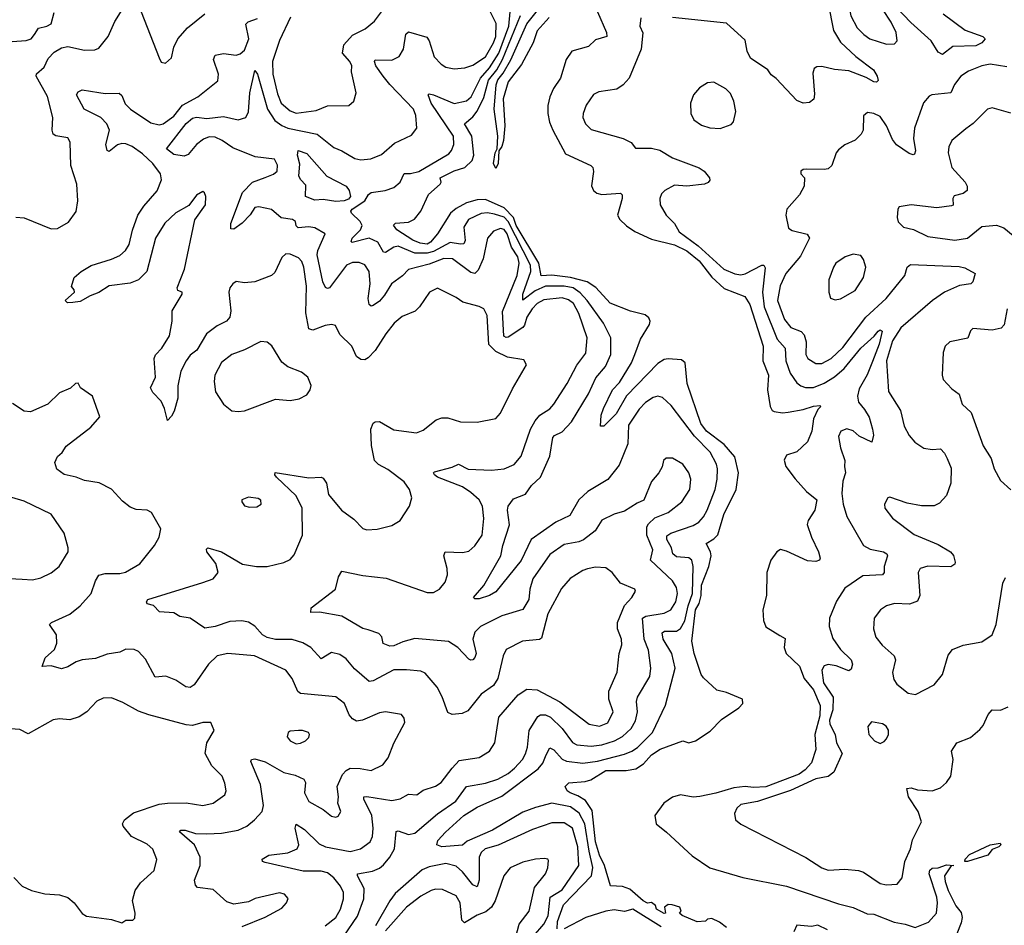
# Model space of a CAD drawing. Extents: x 1771496 to 1971148, y 471553 to 643630.
# Tile 495 of 656: x 1835574 to 1840313, y 620707 to 625066. Entities that reach past the tile are written whole.
import ezdxf

# ---------------------------------------------------------------- set-up
doc = ezdxf.new("R2010")
doc.units = 0

msp = doc.modelspace()

# ---------------------------------------------------------------- linework, layer by layer
at = {"layer": '0CON10XD'}
for points in [[(1840018.5, 625095), (1840125, 625015.9), (1840209.2, 624985), (1840220, 624975), (1840204.3, 624955), (1840175, 624941.2), (1840065, 624937.6), (1840015, 624898.5), (1839995, 624910.6), (1839960.5, 624965), (1839863, 625053), (1839645, 625283)], [(1839745, 624948.9), (1839785, 624950), (1839797.5, 624965), (1839792.9, 625005), (1839768.6, 625055), (1839728.1, 625115), (1839693.5, 625155), (1839645, 625193.4), (1839615, 625207.6), (1839591.9, 625205), (1839566.8, 625165), (1839565.3, 625125), (1839574.4, 625084.4), (1839605, 625027.5), (1839636.4, 624995), (1839665.8, 624975), (1839745, 624948.9)], [(1838122.5, 625077.5), (1838065, 625013.3), (1838044.4, 624955), (1837989.6, 624850.4), (1837925, 624766.7), (1837900.6, 624685), (1837908.5, 624555), (1837901.9, 624485), (1837895, 624456.7), (1837880, 624435), (1837877.1, 624375), (1837865, 624350), (1837854.5, 624375), (1837861.9, 624425), (1837872.5, 624445), (1837874.6, 624505), (1837857.1, 624635), (1837867, 624753), (1837875, 624776.7), (1837901, 624809), (1837937.3, 624872.7), (1838015, 625046), (1838084.8, 625135.2)], [(1839465.8, 625145), (1839490, 625015), (1839525, 624958.8), (1839598.7, 624888.7), (1839683.3, 624825), (1839701.1, 624795), (1839705.6, 624774.4), (1839697.5, 624765), (1839685, 624767.1), (1839648, 624788), (1839565, 624820.4), (1839495, 624826.8), (1839435, 624841.9), (1839410, 624840), (1839397.7, 624832.3), (1839391.2, 624808.8), (1839398.5, 624708.5), (1839395.4, 624684.6), (1839375, 624668.6), (1839345, 624664.4), (1839315, 624677.1), (1839215, 624783.3), (1839191.3, 624801.3), (1839174.4, 624825), (1839091.5, 624881.5), (1839075, 624914.2), (1839065, 624968.6), (1838975, 625050), (1838715, 625076.9)], [(1835515, 624960), (1835605, 624965.6), (1835628.8, 624975), (1835645.2, 624994.8), (1835664.2, 625025), (1835705, 625034.6), (1835725, 625046.7), (1835739.5, 625100.5)], [(1835555, 624116), (1835595, 624112), (1835725, 624060), (1835755, 624062), (1835808.7, 624091.3), (1835845, 624142.5), (1835852.9, 624195), (1835849.1, 624275), (1835820, 624365), (1835817.1, 624477.1), (1835805, 624497.1), (1835747.8, 624507.8), (1835735.6, 624515.6), (1835730.5, 624535), (1835733.3, 624595), (1835707.2, 624697.2), (1835652.5, 624795), (1835654.6, 624805.4), (1835692.3, 624837.7), (1835710.5, 624879.5), (1835739.8, 624910.3), (1835775, 624930.8), (1835805, 624937.9), (1835885, 624919.5), (1835935, 624922.1), (1835955, 624929.1), (1835999.4, 624985), (1836032.3, 625057.7), (1836075, 625126.7)], [(1836158.9, 625105), (1836245, 624882.5), (1836255, 624862.5), (1836275, 624857.5), (1836305, 624882.5), (1836316, 624935), (1836334.2, 624975), (1836382, 625028), (1836464.6, 625095.4)], [(1838435.7, 622685.7), (1838375, 622657.1), (1838343.3, 622606.7), (1838287.7, 622562.3), (1838265, 622552.5), (1838195, 622539.5), (1838125, 622491.8), (1838043.3, 622375), (1838028.7, 622325), (1838023.6, 622275), (1837995, 622227.3), (1837895, 622196.5), (1837791.1, 622145), (1837765, 622118.6), (1837754.6, 622085), (1837770.3, 622015), (1837765, 621995.7), (1837755, 621985.6), (1837745, 621983.1), (1837735, 621988.9), (1837683.3, 622045), (1837637.2, 622072.8), (1837475, 622087.6), (1837417.8, 622072.2), (1837375, 622052.7), (1837355, 622051.1), (1837323.8, 622063.8), (1837316.5, 622096.5), (1837301.7, 622111.7), (1837251.3, 622128.7), (1837225, 622136.7), (1837124.5, 622194.5), (1837016.1, 622213.9), (1836975, 622212.5), (1836976.7, 622235), (1837094.3, 622325), (1837108.9, 622385), (1837125, 622411.2), (1837225, 622390.4), (1837337.9, 622377.9), (1837535, 622309.6), (1837565, 622309.5), (1837594, 622325), (1837621.4, 622358.6), (1837633.3, 622395), (1837631.5, 622425), (1837614.4, 622485), (1837621.2, 622505), (1837705, 622501.5), (1837735, 622508.1), (1837765, 622534.3), (1837800, 622585), (1837807.3, 622665), (1837800.9, 622725), (1837785, 622755.5), (1837745, 622790.3), (1837705, 622818.2), (1837585, 622863.8), (1837570, 622875), (1837565.7, 622885), (1837569.7, 622890.3), (1837655, 622912.1), (1837685, 622926.4), (1837732.3, 622902.3), (1837845, 622897.3), (1837905.3, 622904.7), (1837953.1, 622925), (1837986.9, 622965), (1838032.8, 623095), (1838054, 623136), (1838077.1, 623162.9), (1838125, 623193.5), (1838145, 623215.7), (1838208.9, 623315), (1838255, 623403.3), (1838299.3, 623460.7), (1838304.7, 623535), (1838265, 623651.9), (1838239.9, 623699.9), (1838215, 623718.1), (1838185, 623727), (1838097.2, 623717.2), (1838065, 623700), (1838040, 623675), (1838015.2, 623635), (1838004.1, 623595.9), (1837995.3, 623585), (1837925, 623538.9), (1837915, 623536.8), (1837903.5, 623543.5), (1837898.2, 623661.8), (1837968.7, 623835), (1837978.4, 623895), (1837971, 623925), (1837941.4, 623971.4), (1837920.6, 624035), (1837905, 624056.7), (1837888.1, 624061.9), (1837855, 624048.2), (1837824.6, 624015), (1837805.2, 623914.8), (1837779.7, 623860.3), (1837765, 623845.4), (1837745, 623849.6), (1837656.9, 623915), (1837615, 623916.4), (1837545, 623890), (1837445.9, 623864.1), (1837416.9, 623833.1), (1837363.6, 623795), (1837329.3, 623740.7), (1837305, 623711.8), (1837275, 623690), (1837265, 623687.5), (1837256.2, 623696.2), (1837250.6, 623725), (1837260.2, 623795), (1837255.9, 623855), (1837235, 623886.7), (1837207.6, 623897.6), (1837175, 623897.5), (1837146.7, 623885), (1837065, 623775.5), (1837055, 623772.2), (1837045, 623777.1), (1837032.4, 623805), (1837005.5, 623934.5), (1837008.9, 623955), (1837043.8, 624035), (1836993.9, 624063.9), (1836965, 624068.9), (1836913.3, 624065), (1836904.3, 624074.3), (1836901.2, 624095), (1836886.2, 624105), (1836832.3, 624112.3), (1836785, 624153.3), (1836725, 624166.2), (1836705, 624161.9), (1836682.6, 624127.4), (1836645, 624086.9), (1836605, 624058.8), (1836590, 624060), (1836589.2, 624085), (1836645.5, 624235), (1836695, 624283.6), (1836755, 624306.4), (1836795, 624322.9), (1836812.5, 624337.5), (1836815, 624366.7), (1836799.5, 624395), (1836707, 624407), (1836599.3, 624449.3), (1836548.7, 624485), (1836515, 624500.4), (1836485, 624503), (1836458.5, 624491.5), (1836424.8, 624465.3), (1836385, 624418), (1836365, 624408.8), (1836315, 624418), (1836280, 624445), (1836375, 624566.3), (1836405, 624591.9), (1836425, 624596.8), (1836475, 624590.2), (1836555, 624600.4), (1836625, 624584.2), (1836661.9, 624595), (1836675, 624623.3), (1836680.7, 624715), (1836705, 624821.2), (1836718.2, 624805), (1836766.9, 624635), (1836801.6, 624581.6), (1836835, 624556.7), (1836865, 624544.2), (1837004.8, 624514.8), (1837085, 624451.9), (1837125, 624435.6), (1837187.6, 624397.6), (1837215, 624391.8), (1837263.1, 624396.9), (1837315, 624417.8), (1837378.3, 624471.7), (1837458.9, 624511.1), (1837485.6, 624545), (1837480.4, 624605), (1837469.6, 624635), (1837355, 624753.8), (1837322.7, 624795), (1837287.7, 624845), (1837280.9, 624865), (1837285, 624874), (1837365, 624872.3), (1837400.2, 624889.8), (1837420.4, 624925), (1837432.9, 624997.1), (1837445, 625008.6), (1837532.9, 624982.9), (1837544.6, 624964.6), (1837567.9, 624887.9), (1837601.9, 624851.9), (1837625, 624838.2), (1837665, 624830.5), (1837715.5, 624835.5), (1837755, 624847.8), (1837815, 624888.4), (1837854.8, 624955), (1837865.2, 624985), (1837867.6, 625047.6), (1837833.9, 625115)], [(1836877.9, 625077.9), (1836825, 624966.2), (1836790.2, 624865), (1836792.2, 624805), (1836815, 624710), (1836832.1, 624665), (1836875, 624627.1), (1836905, 624616.9), (1837001.3, 624628.7), (1837055, 624651.5), (1837157.3, 624652.7), (1837182, 624675), (1837192.5, 624715), (1837170, 624815), (1837172.2, 624845), (1837163.1, 624865), (1837127.3, 624905), (1837133.9, 624946.1), (1837175, 624991.6), (1837236.7, 625023.2), (1837281.4, 625058.6), (1837315.4, 625105)], [(1838160.2, 620690.2), (1838162.6, 620725), (1838191.9, 620805), (1838325.6, 620945), (1838331.7, 620985), (1838315, 621063.8), (1838293.7, 621195), (1838266.6, 621246.6), (1838225, 621277.2), (1838135, 621294.8), (1838055.6, 621275), (1837995, 621251.1), (1837850, 621165), (1837727.5, 621112.5), (1837705, 621092.5), (1837605, 621085.6), (1837581.2, 621095), (1837586.2, 621115), (1837622.7, 621155), (1837711.8, 621235), (1837775, 621276.3), (1837895, 621329.5), (1838069.8, 621460.2), (1838092, 621488), (1838107.9, 621527.9), (1838125, 621561.2), (1838145, 621552.2), (1838185, 621506.9), (1838205, 621496.8), (1838285, 621488.3), (1838355, 621497.3), (1838485, 621530.2), (1838520, 621545), (1838547.5, 621562.5), (1838619.3, 621635), (1838682.5, 621767.5), (1838728, 621945), (1838713.2, 622015), (1838670.5, 622085), (1838665.4, 622114.6), (1838677.5, 622122.5), (1838735, 622123.3), (1838755, 622135.9), (1838775, 622173.6), (1838790.4, 622245), (1838812.8, 622305), (1838815.2, 622435), (1838808.2, 622465), (1838795, 622475.3), (1838735, 622481), (1838716.8, 622495), (1838711.7, 622525), (1838687.9, 622565), (1838688, 622582), (1838708.1, 622595), (1838815, 622631.1), (1838842.2, 622647.8), (1838865, 622673.8), (1838883, 622705), (1838920.5, 622805), (1838930.5, 622855), (1838932.4, 622905), (1838927.5, 622927.5), (1838896.6, 622985), (1838821, 623061), (1838710.1, 623210.1), (1838668, 623248), (1838645, 623253.8), (1838622.6, 623247.4), (1838585.7, 623224.3), (1838555, 623190.9), (1838504.6, 623115), (1838501.2, 623025), (1838458.3, 622921.7), (1838405, 622853.5), (1838307.5, 622795), (1838265.2, 622754.8), (1838220.9, 622679.1), (1838155, 622648.1), (1838036.2, 622563.8), (1837987.3, 622462.7), (1837865, 622313.1), (1837835, 622294.3), (1837785, 622279.2), (1837765, 622278), (1837758, 622285), (1837807.4, 622342.6), (1837890, 622485), (1837898.4, 622535), (1837931.6, 622635), (1837921.1, 622705), (1837924.2, 622725), (1837950.3, 622759.7), (1838007.9, 622782.1), (1838037.5, 622825), (1838080, 622865), (1838125.2, 622964.8), (1838139.2, 623055), (1838147.1, 623065), (1838185, 623083.1), (1838229.2, 623130.8), (1838311.1, 623265), (1838346.7, 623343.3), (1838393, 623397), (1838418.2, 623455), (1838419.6, 623535), (1838383.1, 623605), (1838305.6, 623715), (1838272, 623752), (1838238.4, 623775), (1838195, 623783.7), (1838105, 623783), (1838055, 623760.9), (1837995, 623716), (1837994.8, 623745), (1838034, 623855), (1838032.8, 623885), (1837924.3, 624095), (1837905, 624115.1), (1837859.8, 624129.8), (1837825, 624136), (1837795, 624133.8), (1837733.1, 624105), (1837711.8, 624068.2), (1837717.2, 624002.8), (1837712, 623988), (1837695, 623985.5), (1837645, 623994.2), (1837565, 623950.1), (1837535, 623941.8), (1837475, 623942), (1837395, 623976), (1837375, 623971.9), (1837335, 623945.4), (1837325, 623948.2), (1837297.3, 623995), (1837255, 624014.4), (1837174.6, 623994.6), (1837168.8, 623998.8), (1837174.7, 624015), (1837214.8, 624055), (1837221.9, 624075), (1837213.2, 624095), (1837170.3, 624135), (1837167.5, 624145), (1837173.6, 624155), (1837235.7, 624195), (1837252, 624225), (1837265.6, 624234.4), (1837333.6, 624243.6), (1837375, 624259), (1837405.3, 624285), (1837425, 624326.5), (1837455, 624326.1), (1837495, 624336.1), (1837638.9, 624421.1), (1837652.7, 624437.3), (1837663.5, 624465), (1837661.4, 624505), (1837553.5, 624665), (1837540, 624705), (1837545, 624709.2), (1837565, 624705.4), (1837665, 624663.6), (1837725, 624675.3), (1837746.2, 624695), (1837791.8, 624785), (1837835.1, 624835), (1837880.3, 624905), (1837928.7, 625035), (1837935.2, 625105)], [(1838975, 620696.7), (1838942.3, 620722.3), (1838905, 620740), (1838885, 620737.5), (1838875, 620727.5), (1838835, 620723.8), (1838762.5, 620755), (1838750, 620765), (1838756.7, 620775), (1838751.2, 620795), (1838714.2, 620805.8), (1838695, 620806.9), (1838678, 620795), (1838682.5, 620765), (1838675, 620763.3), (1838639.2, 620785), (1838633.3, 620803.3), (1838615, 620816.7), (1838595, 620814.5), (1838574.6, 620825), (1838511, 620881), (1838475, 620894.2), (1838418, 620898), (1838388.9, 620995), (1838364.5, 621045), (1838345, 621109.4), (1838329.4, 621259.4), (1838297.3, 621307.3), (1838260.5, 621330.5), (1838222.9, 621345), (1838209.2, 621355), (1838198.8, 621375), (1838217.5, 621392.5), (1838295, 621399.1), (1838322.5, 621407.5), (1838395, 621451.9), (1838492, 621452), (1838539.1, 621460.9), (1838576.3, 621483.7), (1838615, 621527.8), (1838655.7, 621554.3), (1838765, 621595.8), (1838795, 621585.6), (1838826.2, 621595), (1838897.8, 621642.2), (1838951.7, 621698.3), (1839035, 621754.2), (1839053.8, 621775), (1839052.5, 621795), (1838975, 621827.5), (1838928.8, 621838.8), (1838865, 621898.9), (1838854.1, 621915), (1838820.7, 622015), (1838808.4, 622075), (1838825.9, 622225), (1838844.2, 622255.8), (1838853.7, 622295), (1838855.7, 622345), (1838890.6, 622435), (1838901.3, 622485), (1838899.2, 622505), (1838878.1, 622545), (1838915, 622567.5), (1838933.5, 622586.5), (1838963.3, 622685), (1839022.2, 622805), (1839033.4, 622885), (1839015, 622962.9), (1838965, 623021.7), (1838879.1, 623085), (1838852.8, 623122.8), (1838786.2, 623315), (1838777.1, 623415), (1838759.5, 623429.5), (1838694.4, 623434.4), (1838675, 623430.4), (1838645, 623411.5), (1838493.9, 623256.1), (1838445, 623168.5), (1838385, 623110), (1838369.3, 623109.3), (1838372.2, 623162.2), (1838383.2, 623195), (1838427.3, 623285), (1838460.1, 623319.9), (1838518.6, 623415), (1838535, 623455.6), (1838561.4, 623528.6), (1838605, 623600), (1838608.1, 623615), (1838601.1, 623631.1), (1838583.8, 623645), (1838513.7, 623663.7), (1838415, 623701.2), (1838346.9, 623776.9), (1838304.9, 623804.9), (1838225.4, 623825.4), (1838135, 623837.1), (1838084, 623834), (1838072.2, 623895), (1837963.8, 624075), (1837950.7, 624115), (1837905, 624160.5), (1837815, 624200.9), (1837775, 624199.3), (1837725, 624184.9), (1837675, 624158.3), (1837646.9, 624135), (1837584.2, 624035), (1837551.8, 623995), (1837535, 623986.1), (1837501.5, 623991.5), (1837466.7, 624005), (1837388.9, 624055), (1837372.2, 624077.8), (1837383, 624087), (1837445, 624091.3), (1837473.8, 624106.2), (1837503.9, 624145), (1837541.1, 624225), (1837597.5, 624275), (1837602, 624285), (1837597.1, 624305), (1837665, 624338.3), (1837715.5, 624354.5), (1837751.7, 624388.3), (1837758.9, 624415), (1837750.6, 624505), (1837715.3, 624565), (1837755, 624598.6), (1837775, 624625.9), (1837808.3, 624691.7), (1837830.6, 624775), (1837869.5, 624825), (1837898, 624875), (1837984.1, 625085.9)], [(1838355.4, 625105), (1838398.5, 625005), (1838400, 624985), (1838345, 624970), (1838311.9, 624938.1), (1838232, 624915), (1838204.3, 624875), (1838176.4, 624785), (1838143.3, 624735), (1838125.6, 624695), (1838116.3, 624653.7), (1838116.1, 624615), (1838123.5, 624573.5), (1838139.1, 624535), (1838201.1, 624421.1), (1838322.2, 624365), (1838332.2, 624355), (1838336.2, 624335), (1838326.2, 624266.2), (1838335, 624244.4), (1838351.9, 624231.9), (1838375.3, 624225.3), (1838465, 624232), (1838473, 624223), (1838473.5, 624205), (1838451.8, 624125), (1838461.8, 624105), (1838494.4, 624074.4), (1838535, 624047.5), (1838615, 624010.2), (1838725, 623982.7), (1838785, 623954.4), (1838844.2, 623905), (1838905, 623826.4), (1838965, 623772.4), (1839064.7, 623734.7), (1839087.9, 623695), (1839151.6, 623495), (1839150, 623425), (1839177.5, 623355), (1839172.9, 623285), (1839185.6, 623205), (1839195, 623186), (1839205, 623180), (1839245, 623173.6), (1839273.1, 623176.9), (1839345, 623189.4), (1839395, 623206.5), (1839425, 623210), (1839430, 623205), (1839415, 623190), (1839394.2, 623145), (1839385.8, 623085.8), (1839365, 623034), (1839314.4, 622985.6), (1839265, 622970), (1839253.5, 622946.5), (1839261.5, 622915), (1839305.9, 622855.9), (1839360.8, 622795), (1839410, 622755), (1839401.4, 622705), (1839368, 622655), (1839364.1, 622635.9), (1839384.5, 622575), (1839418.5, 622505), (1839426, 622474), (1839423.3, 622465), (1839405, 622458), (1839365, 622461.9), (1839265, 622508.6), (1839235, 622515.8), (1839218, 622505), (1839188.6, 622465), (1839169.4, 622405), (1839168.8, 622295), (1839150, 622225), (1839154, 622175), (1839165, 622143.8), (1839232.9, 622102.9), (1839257.9, 622087.9), (1839253.1, 622045), (1839262.9, 622015), (1839326.7, 621955), (1839349.3, 621895), (1839395, 621840.8), (1839426.5, 621765), (1839424.8, 621715), (1839400.8, 621625), (1839405, 621553.3), (1839385, 621489.4), (1839354.6, 621455), (1839325.4, 621435), (1839165, 621374.5), (1839105, 621369.8), (1839065, 621374.8), (1839011.3, 621368.7), (1838925, 621342.5), (1838846.9, 621326.9), (1838815, 621324.6), (1838755, 621334.6), (1838715, 621324.6), (1838674.7, 621295), (1838630.9, 621235), (1838637.1, 621195), (1838686.9, 621155), (1838811.1, 621041.1), (1838895, 620983.3), (1839055, 620937.5), (1839265, 620896.4), (1839515, 620810), (1839585, 620793.6), (1839652.1, 620762.1), (1839685, 620760.5), (1839782.4, 620722.4), (1839835, 620713.1), (1839883.6, 620696.4), (1839948.3, 620721.7), (1839986.7, 620765), (1839992, 620815), (1839988.1, 620841.9), (1839950.5, 620955), (1839955, 620972.9), (1839965, 620981.5), (1839994.5, 620984.5), (1840035, 620998.9), (1840070, 620995), (1840057, 620993), (1840030.6, 620955), (1840025.7, 620945), (1840028, 620918), (1840042.2, 620875), (1840080.2, 620800.2), (1840105, 620769.4), (1840109.3, 620745), (1840105, 620718.9), (1840083.5, 620666.5)], [(1837044, 620705), (1837094.6, 620745), (1837117.1, 620785), (1837131.6, 620835), (1837132, 620865), (1837118.5, 620895), (1837085.9, 620935), (1837055, 620959.5), (1837025, 620967.1), (1836938.1, 620968.1), (1836755, 621010), (1836742.5, 621015), (1836740, 621025), (1836773.3, 621045), (1836865, 621055.3), (1836908.9, 621075), (1836916.9, 621095), (1836899.6, 621175), (1836905, 621194.2), (1836945, 621168.7), (1837015, 621099.7), (1837045, 621084.7), (1837165, 621062.8), (1837214.7, 621075.3), (1837260.9, 621109.1), (1837271.2, 621135), (1837275.7, 621175), (1837269.1, 621235), (1837229.6, 621315), (1837230, 621325), (1837245, 621327.5), (1837365, 621308.7), (1837404.7, 621315.3), (1837445, 621338.9), (1837485, 621335.6), (1837515, 621357.9), (1837575, 621377.7), (1837601.9, 621395), (1837655, 621463.3), (1837689.3, 621500.7), (1837785, 621514.6), (1837835.3, 621544.7), (1837860, 621585), (1837880.4, 621709.6), (1837973, 621817), (1838015, 621843.8), (1838065, 621840.8), (1838173.6, 621783.6), (1838315.3, 621675.3), (1838365, 621665.5), (1838405, 621681.4), (1838430.9, 621735), (1838409.6, 621795), (1838409.3, 621835), (1838449.6, 621925), (1838458.9, 622015), (1838472.4, 622057.6), (1838471.1, 622085), (1838450.8, 622135), (1838450.3, 622165), (1838484, 622246), (1838520.6, 622285), (1838537.1, 622315), (1838535, 622326), (1838465, 622354.2), (1838425, 622405.7), (1838395, 622427.5), (1838345, 622431.5), (1838307.4, 622422.6), (1838285, 622415.6), (1838223.3, 622376.7), (1838181.8, 622328.2), (1838115, 622206.9), (1838085, 622090), (1838075, 622082.5), (1837993.8, 622075), (1837915.5, 622034.5), (1837900.5, 622005), (1837874.6, 621895.4), (1837855, 621861.2), (1837795, 621820), (1837730, 621740), (1837703.8, 621726.2), (1837655, 621721.2), (1837635, 621731.9), (1837607.4, 621807.4), (1837583.4, 621853.4), (1837525, 621920.6), (1837505, 621930), (1837435, 621936.2), (1837375, 621936.7), (1837275, 621883.5), (1837255, 621881.1), (1837185, 621942.1), (1837145, 621990.6), (1837115, 622010), (1837075, 622020.8), (1837025, 621990.6), (1836975, 622044.4), (1836937.2, 622067.2), (1836885, 622083.1), (1836805, 622083.6), (1836765, 622092.4), (1836742.3, 622105), (1836705, 622146.4), (1836675, 622166.4), (1836642.2, 622172.2), (1836585, 622168.8), (1836515, 622145.5), (1836465, 622137.1), (1836395, 622185.6), (1836345, 622194.4), (1836315, 622211.5), (1836246.4, 622216.4), (1836217, 622247), (1836187.5, 622255), (1836184, 622265), (1836190, 622275), (1836455, 622357.6), (1836505.7, 622374.3), (1836529.2, 622405), (1836518.3, 622448.2), (1836474.2, 622505), (1836472.3, 622517.7), (1836480, 622525), (1836545, 622504.4), (1836646.2, 622445), (1836713.6, 622433.6), (1836765.4, 622434.6), (1836845, 622454.4), (1836875, 622468), (1836895, 622490), (1836934.6, 622585), (1836933.1, 622715), (1836904.7, 622775), (1836810.5, 622865), (1836801.9, 622875), (1836803, 622887), (1836965, 622860.6), (1837024.2, 622864.2), (1837035, 622860), (1837050.8, 622835), (1837060.7, 622780.7), (1837122, 622705), (1837182.4, 622662.4), (1837225, 622618), (1837245, 622611.4), (1837295, 622614.4), (1837365, 622632), (1837405, 622656), (1837450.6, 622725), (1837460.6, 622765), (1837450, 622805), (1837425, 622841.9), (1837345, 622901.8), (1837300, 622925), (1837281.9, 622945), (1837266.6, 623016.6), (1837264.5, 623095), (1837275, 623124), (1837285, 623131.4), (1837305, 623132.2), (1837375, 623091.8), (1837483, 623077), (1837515, 623090), (1837578.9, 623141.1), (1837605, 623150), (1837635, 623149.4), (1837695, 623131.4), (1837775, 623128.6), (1837865, 623146.7), (1837888.3, 623171.7), (1837945, 623290), (1838013.8, 623405), (1837999.5, 623429.5), (1837921.8, 623441.8), (1837865, 623469.7), (1837832.5, 623502.5), (1837823.1, 623643.1), (1837807.1, 623675), (1837785, 623686.4), (1837706.4, 623706.4), (1837675, 623730), (1837585, 623774.3), (1837545.8, 623755), (1837498.1, 623685), (1837476.6, 623663.4), (1837415, 623637.3), (1837376.7, 623605), (1837335.5, 623555), (1837285.3, 623474.7), (1837251.6, 623438.4), (1837235, 623428.5), (1837215, 623430), (1837194.5, 623445), (1837173.1, 623495), (1837115, 623551.2), (1837093.8, 623595), (1837075, 623599.1), (1837044.5, 623594.5), (1836985, 623571.8), (1836965, 623578), (1836951.6, 623655), (1836953.6, 623783.6), (1836941.6, 623875), (1836932.1, 623902.1), (1836915, 623920.4), (1836875, 623938.2), (1836855, 623940), (1836835, 623921.8), (1836801, 623849), (1836785, 623835.2), (1836705.7, 623804.3), (1836655, 623800.6), (1836615, 623806.9), (1836599.4, 623795), (1836585.6, 623775), (1836580.8, 623755), (1836590.5, 623665), (1836585.5, 623635), (1836569.2, 623615), (1836525, 623592.3), (1836473.1, 623555), (1836426.1, 623475), (1836395, 623451.9), (1836375, 623424.3), (1836349.6, 623375), (1836334.5, 623304.5), (1836334.2, 623245), (1836317.2, 623182.8), (1836305, 623158), (1836285, 623137.5), (1836270.6, 623195), (1836255, 623230), (1836215, 623272.5), (1836203.8, 623295), (1836226.7, 623345), (1836221.4, 623435), (1836226.9, 623453.1), (1836257.8, 623485), (1836294.5, 623545), (1836307.1, 623615), (1836307.5, 623665), (1836356.2, 623745), (1836356, 623755), (1836335, 623762.9), (1836332.3, 623775), (1836366.3, 623865), (1836417.3, 624102.7), (1836468.1, 624175), (1836469.2, 624215), (1836463.8, 624233.8), (1836455, 624240), (1836425, 624222), (1836388.3, 624171.7), (1836325, 624137.5), (1836272.3, 624087.7), (1836227.4, 624015), (1836185.2, 623855), (1836145.2, 623814.8), (1836105, 623797.8), (1836004.3, 623785.7), (1835955, 623752.5), (1835912.4, 623737.6), (1835865, 623710), (1835830, 623705), (1835803.6, 623703.6), (1835792.5, 623715), (1835837.5, 623755), (1835836.1, 623766.1), (1835822.5, 623782.5), (1835836.7, 623825), (1835870, 623855), (1835917.3, 623882.7), (1836016.4, 623913.6), (1836055, 623931.2), (1836082.9, 623955), (1836101.3, 623985), (1836116.7, 624053.3), (1836142.4, 624125), (1836170.8, 624169.2), (1836235, 624242.3), (1836255.8, 624295), (1836251.5, 624325), (1836215, 624374.5), (1836165, 624421.4), (1836115, 624455.9), (1836085, 624468.8), (1836065, 624470), (1836045, 624463.8), (1836005, 624432), (1835995, 624436.2), (1835987.9, 624465), (1836005.7, 624534.3), (1835993.3, 624565), (1835964.6, 624595), (1835884.5, 624635), (1835847.5, 624705), (1835855, 624719.2), (1835875, 624728.6), (1835955, 624716.5), (1835985, 624710.7), (1836053, 624713), (1836065, 624701.2), (1836081.1, 624661.1), (1836107.5, 624635), (1836205, 624569.6), (1836245, 624560.8), (1836265, 624565.4), (1836315, 624601.8), (1836356.9, 624655), (1836430.5, 624695), (1836527.5, 624772.5), (1836530.5, 624805), (1836507.1, 624875), (1836514.4, 624895), (1836555, 624903.5), (1836615, 624895.5), (1836635, 624901.8), (1836655, 624920.5), (1836676.4, 624975), (1836662.5, 625045), (1836673.2, 625056.8), (1836718.5, 625071.5)], [(1838562.9, 625075), (1838558.6, 625035), (1838573, 625003), (1838565.6, 624925), (1838506.5, 624785), (1838477.7, 624752.3), (1838448.1, 624731.9), (1838361.2, 624718.8), (1838335, 624705.6), (1838300.5, 624655), (1838285.4, 624614.6)], [(1840325, 624840), (1840245, 624852.5), (1840205, 624844.5), (1840140.6, 624819.4), (1840103.5, 624795), (1840072.7, 624755), (1840055, 624714.4), (1839964.5, 624705.5), (1839951.2, 624698.8), (1839923.8, 624666.2), (1839880, 624545), (1839876.5, 624495), (1839885.4, 624434.6), (1839880.6, 624419.4), (1839874.1, 624415.9), (1839855, 624422.2), (1839793.6, 624463.6), (1839775, 624490), (1839746.5, 624555), (1839715, 624600), (1839685, 624615.6), (1839655, 624620), (1839635.8, 624604.2), (1839633.1, 624535), (1839624.2, 624515), (1839595, 624487.1), (1839545.6, 624464.4), (1839515, 624440), (1839504.2, 624425), (1839483.3, 624365), (1839465, 624348.8), (1839445, 624345.8), (1839362.6, 624347.4), (1839344.6, 624345.4), (1839333, 624337), (1839333.3, 624325), (1839351.2, 624305), (1839348.8, 624265), (1839326.8, 624223.2), (1839266.2, 624155), (1839261.2, 624125), (1839273.6, 624063.6), (1839292.5, 624052.5), (1839364.5, 624034.5), (1839375.6, 624015), (1839331.5, 623928.5), (1839260.8, 623845), (1839234.6, 623785), (1839220.9, 623715), (1839255, 623622.5), (1839284.8, 623584.8), (1839334.8, 623564.8), (1839349.5, 623549.5), (1839359.4, 623515), (1839358.2, 623455), (1839367.5, 623435), (1839405, 623411.5), (1839435, 623411.6), (1839478.8, 623435), (1839535, 623488.2), (1839646.7, 623635), (1839743.9, 623725), (1839833.5, 623835), (1839845.6, 623875), (1839861.2, 623888.8), (1840095, 623878.7), (1840122, 623872), (1840172.5, 623845), (1840160.6, 623805), (1840152, 623795), (1840096.4, 623786.4), (1840025, 623755.2), (1839967.9, 623715), (1839815, 623583.8), (1839775, 623520), (1839746.1, 623425), (1839755, 623276), (1839813.1, 623185), (1839830.2, 623110.2), (1839854.5, 623065), (1839882.6, 623032.6), (1839925, 623004.3), (1839965, 622998.1), (1840005, 623000.8), (1840025, 622980), (1840037.1, 622955), (1840057.2, 622907.2), (1840055.7, 622835), (1840035, 622776.2), (1840000.5, 622739.5), (1839975, 622726.7), (1839915, 622727.1), (1839845, 622738.9), (1839762, 622768), (1839752.5, 622765), (1839736, 622735), (1839738, 622715), (1839775, 622667.5), (1839878.4, 622588.4), (1839995, 622540), (1840054, 622505), (1840067.8, 622487.8), (1840075.6, 622455), (1840074, 622445), (1840055, 622433.5), (1839945, 622436), (1839907.5, 622425), (1839897.8, 622405), (1839906, 622294), (1839895, 622267.1), (1839856.7, 622253.3), (1839785, 622255.5), (1839745.4, 622244.6), (1839717.1, 622225), (1839687.1, 622185), (1839682.9, 622135), (1839693.7, 622093.7), (1839724.2, 622055), (1839782.9, 622005), (1839788.9, 621985), (1839774.4, 621924.4), (1839780.7, 621890.7), (1839795, 621868), (1839850, 621825), (1839885, 621818.8), (1839975.4, 621864.6), (1840015.8, 621915), (1840042.2, 622007.8), (1840062.9, 622035), (1840115, 622056.4), (1840205, 622071.1), (1840253.9, 622106.1), (1840272.9, 622155), (1840306.2, 622353.8), (1840318.9, 622381.1)], [(1838945, 624542.9), (1838997.7, 624562.3), (1839010, 624575), (1839020.8, 624625), (1839010.6, 624675), (1838995, 624711.2), (1838973.2, 624733.2), (1838915, 624765.8), (1838885, 624762), (1838845, 624738.8), (1838817.5, 624705), (1838802.9, 624665), (1838804.4, 624615), (1838819.2, 624585), (1838855, 624558.6), (1838895, 624545.7), (1838945, 624542.9)], [(1838285.4, 624614.6), (1838284.5, 624595), (1838296.5, 624565), (1838325, 624538.5), (1838478.8, 624495), (1838516.2, 624475), (1838538.3, 624448.3), (1838615, 624448.2), (1838655, 624438.7), (1838715, 624402.1), (1838843.6, 624353.6), (1838867.4, 624337.4), (1838893.8, 624305), (1838896.1, 624293.9), (1838887.7, 624282.3), (1838870, 624275), (1838785, 624265.6), (1838725, 624269.4), (1838679.2, 624245), (1838662.2, 624227.8), (1838654.3, 624205), (1838655.7, 624175.7), (1838685.6, 624125), (1838725.3, 624085.3), (1838747.3, 624045), (1838838.7, 623978.7), (1838963.6, 623865), (1839015, 623843.4), (1839045, 623838.6), (1839065, 623843.2), (1839145, 623885.4), (1839155.3, 623885.3), (1839162.5, 623872.5), (1839148.6, 623755), (1839157.1, 623685), (1839219.2, 623529.2), (1839258.5, 623485), (1839261.6, 623425), (1839282.8, 623365), (1839315, 623318.9), (1839333.5, 623303.5), (1839355.2, 623295.2), (1839395, 623296.2), (1839445, 623316.1), (1839495, 623347), (1839541.8, 623388.2), (1839621.6, 623485), (1839687, 623543), (1839705, 623566.9), (1839715, 623574.2), (1839725, 623567.5), (1839710.5, 623505), (1839678.9, 623421.1), (1839653.4, 623356.6), (1839615, 623289.4), (1839605.4, 623255), (1839611.1, 623225), (1839640.6, 623190.6), (1839662.4, 623152.4), (1839679.1, 623095), (1839683, 623067), (1839675, 623032.5), (1839615, 623062.5), (1839585, 623087.1), (1839555, 623096.4), (1839525.8, 623085), (1839515, 623060), (1839524.5, 623005), (1839545.5, 622945), (1839542.9, 622915), (1839548.5, 622885), (1839535.3, 622844.7), (1839530.8, 622785), (1839536.9, 622735), (1839554.2, 622675), (1839635, 622535.4), (1839667.6, 622517.6), (1839732, 622505), (1839747.5, 622495), (1839750.6, 622485), (1839734.6, 622435), (1839734.4, 622405), (1839725.8, 622395), (1839631.3, 622388.7), (1839545, 622329.4), (1839505, 622267.5), (1839472.1, 622185), (1839469.6, 622145), (1839488.1, 622088.1), (1839523.6, 622035), (1839575.5, 621985), (1839581.8, 621965), (1839575, 621940), (1839565, 621932.2), (1839503.8, 621956.2), (1839465, 621962.9), (1839445, 621955.7), (1839434.6, 621935), (1839442.9, 621875), (1839488.4, 621805), (1839487, 621745), (1839471.2, 621695), (1839473.3, 621675), (1839498, 621625), (1839505.8, 621585), (1839532.9, 621535), (1839492.2, 621445), (1839465, 621423.2), (1839405, 621413), (1839283.3, 621356.7), (1839125, 621302.7), (1839045, 621288.2), (1839025, 621271.4), (1839013.8, 621245), (1839019.4, 621215), (1839044, 621194), (1839357, 621033), (1839435, 620984.5), (1839465, 620973.3), (1839545, 620977.1), (1839611.7, 620971.7), (1839635, 620962.2), (1839715, 620908.6), (1839745, 620901.4), (1839797.5, 620905), (1839821.2, 620935), (1839834.5, 621015), (1839861.5, 621075), (1839871.4, 621118.6), (1839913.8, 621205), (1839898, 621255), (1839850.9, 621325), (1839843.8, 621365), (1839865, 621368.6), (1839895, 621360), (1839965, 621354.4), (1840005, 621368.6), (1840034.3, 621395), (1840055.5, 621425), (1840066.9, 621505), (1840059.2, 621545), (1840083.8, 621585), (1840149.5, 621610.5), (1840195, 621650), (1840210.9, 621669.1), (1840235, 621721.2), (1840255, 621743.8), (1840295, 621742.5), (1840331.7, 621758.3)], [(1840345, 624617.1), (1840255, 624642.5), (1840231.2, 624635), (1840163.2, 624566.8), (1840128.3, 624541.7), (1840060.8, 624485), (1840045.6, 624455), (1840042.2, 624425), (1840060, 624355), (1840124.4, 624285), (1840134.4, 624265), (1840134.3, 624245), (1840115, 624229.4), (1840071.9, 624218.1), (1840065.8, 624205), (1840066, 624174), (1840059.2, 624170.8), (1839988.8, 624161.2), (1839865, 624175.4), (1839806.7, 624165), (1839800, 624155), (1839796.7, 624115), (1839802.7, 624092.7), (1839828.3, 624068.3), (1839875, 624055.8), (1839945, 624023.6), (1840075, 624004.4), (1840135.3, 624014.7), (1840205, 624070.6), (1840275, 624077.5), (1840310.8, 624065), (1840355, 624028.1)], [(1837095, 624191.1), (1837035, 624201.6), (1836995, 624198.5), (1836950, 624215), (1836950.3, 624270.3), (1836925, 624298), (1836917.8, 624315), (1836921.7, 624371.7), (1836911.4, 624415), (1836913.8, 624436.2), (1836955, 624422.9), (1837052.6, 624312.6), (1837145.7, 624265.7), (1837159.3, 624245), (1837165.3, 624215), (1837157, 624203), (1837135, 624194.5), (1837095, 624191.1)], [(1839498.3, 623718.3), (1839525, 623722.5), (1839595, 623762.5), (1839635.5, 623825), (1839645.6, 623875), (1839635, 623912.5), (1839621.7, 623931.7), (1839585, 623937.5), (1839546.7, 623925), (1839502.5, 623895), (1839490, 623875), (1839468, 623815), (1839468, 623755), (1839476.7, 623726.7), (1839498.3, 623718.3)], [(1840325.8, 623675), (1840312.5, 623597.5), (1840298.3, 623581.7), (1840255, 623572), (1840160.8, 623579.2), (1840150.5, 623569.5), (1840137.3, 623532.7), (1840050, 623515), (1840028.8, 623495), (1840018.8, 623465), (1840014.2, 623355), (1840019.2, 623335), (1840060.3, 623290.3), (1840095, 623263.3), (1840110, 623215), (1840153.6, 623175), (1840211.5, 623015), (1840248.9, 622955), (1840264.3, 622905), (1840295, 622848.8), (1840345, 622803.3)], [(1836625, 623180), (1836655, 623184.4), (1836805, 623240), (1836875, 623233.8), (1836918.8, 623241.2), (1836955, 623260), (1836971.2, 623285), (1836976.2, 623305), (1836960, 623345), (1836929.7, 623369.7), (1836865, 623395.8), (1836835, 623418), (1836787.2, 623497.2), (1836764.4, 623514.4), (1836735, 623516.7), (1836655, 623477.1), (1836595, 623455.5), (1836545, 623415.8), (1836512.5, 623355), (1836509.4, 623325), (1836515.6, 623275), (1836555, 623215.8), (1836595, 623184.3), (1836625, 623180)], [(1836746.5, 621283.5), (1836732.6, 621385), (1836686.7, 621495), (1836688.8, 621505), (1836705, 621507.9), (1836755, 621494), (1836845, 621443.1), (1836899.2, 621429.2), (1836940.9, 621410.9), (1836950, 621395), (1836944.6, 621345), (1836965, 621303.1), (1837033.8, 621265), (1837075, 621232), (1837095, 621228), (1837106.8, 621233.2), (1837119.2, 621255), (1837104.3, 621295), (1837108.5, 621325), (1837101.5, 621375), (1837127.6, 621432.4), (1837145, 621452.7), (1837165, 621463.2), (1837212.4, 621462.4), (1837265, 621452.2), (1837320.9, 621479.1), (1837346.5, 621513.5), (1837375, 621583.8), (1837427, 621683), (1837424, 621705), (1837411.2, 621721.2), (1837334.4, 621734.4), (1837305, 621730.6), (1837224.2, 621694.2), (1837195, 621689.1), (1837175, 621701.5), (1837160.1, 621720.1), (1837136.4, 621775), (1837095, 621807.3), (1836925, 621822.5), (1836913.1, 621833.1), (1836884.6, 621895), (1836855.3, 621935.3), (1836704, 622004), (1836575, 622015.4), (1836525, 622004.6), (1836482.3, 621965), (1836413.5, 621865), (1836395, 621852.5), (1836374, 621855), (1836325, 621886.7), (1836277, 621907), (1836225, 621901.4), (1836178.9, 621988.9), (1836145.8, 622025), (1836125, 622035.5), (1836085, 622036.2), (1836055, 622021.5), (1835995, 622012.3), (1835938.6, 621991.4), (1835875, 621985.8), (1835844.8, 621975.2), (1835805, 621950.8), (1835775, 621942.5), (1835725.6, 621955.6), (1835682.3, 621952.3), (1835696.9, 621995), (1835741.1, 622035), (1835752.7, 622065), (1835750.8, 622105), (1835716.7, 622155), (1835726.2, 622165), (1835815.7, 622205), (1835865.6, 622245), (1835917.1, 622305), (1835938.5, 622365), (1835955, 622392.9), (1835985, 622401.1), (1836055, 622400.6), (1836083.4, 622406.6), (1836152.5, 622447.5), (1836222.9, 622535), (1836244.3, 622575), (1836252.5, 622615), (1836207.5, 622695), (1836186.7, 622705), (1836135, 622708.2), (1836105, 622720.3), (1836068.1, 622748.1), (1836015, 622807.1), (1835957, 622837), (1835885, 622848.1), (1835845, 622864.4), (1835787.2, 622877.2), (1835753, 622903), (1835742.9, 622935), (1835755.4, 622964.6), (1835777.4, 622982.6), (1835797, 623013), (1835915.5, 623104.5), (1835960, 623155), (1835924.5, 623255), (1835866.7, 623295), (1835855, 623317.5), (1835842.5, 623315), (1835817.7, 623292.3), (1835765, 623270.6), (1835708.8, 623215), (1835625, 623179.2), (1835595, 623181.4), (1835539.2, 623219.2)], [(1837133.6, 620655), (1837199, 620751), (1837230.2, 620835), (1837231.5, 620885), (1837199.5, 620945), (1837200, 620955), (1837271.7, 620968.3), (1837305, 620981.8), (1837325, 620998.9), (1837355.9, 621035), (1837378.5, 621075), (1837385, 621159.4), (1837395, 621162.3), (1837445, 621144.1), (1837475, 621150.5), (1837585, 621243.2), (1837673.2, 621305), (1837725, 621375.9), (1837815, 621391.8), (1837875, 621410), (1837925, 621437.8), (1837955, 621463.3), (1837993.4, 621505), (1838008.1, 621531.9), (1838018.1, 621565), (1838025.8, 621645), (1838068.4, 621711.6), (1838080.2, 621719.8), (1838105, 621720.8), (1838128.7, 621708.7), (1838184.1, 621655), (1838235, 621586.7), (1838255.2, 621575.2), (1838325, 621569.6), (1838375, 621575.6), (1838436.7, 621595), (1838475, 621615.3), (1838517.5, 621655), (1838538.4, 621691.6), (1838547.6, 621735), (1838542.5, 621785), (1838546.6, 621805), (1838606.3, 621905), (1838610.8, 621945), (1838601, 622031), (1838578.8, 622085), (1838571.8, 622185), (1838587.5, 622195), (1838675, 622209.2), (1838707.8, 622225), (1838732, 622265), (1838739.5, 622305), (1838735, 622332.5), (1838716.2, 622365), (1838609.1, 622465), (1838620.5, 622515), (1838592.4, 622585), (1838591.9, 622625), (1838599.8, 622640.2), (1838630.9, 622669.1), (1838695, 622694.5), (1838760.8, 622745), (1838800, 622805), (1838804.5, 622855), (1838795, 622886), (1838765, 622927.1), (1838715, 622956.2), (1838685, 622956), (1838672.5, 622945), (1838665.5, 622914.5), (1838650, 622885), (1838615, 622843.8), (1838577, 622753), (1838545, 622740), (1838485, 622700), (1838435.7, 622685.7)], [(1835525, 622377.1), (1835585, 622373.1), (1835635, 622370.6), (1835675, 622380), (1835725, 622404.3), (1835764.2, 622435), (1835806.9, 622505), (1835807.1, 622525), (1835788.1, 622595), (1835725, 622686.7), (1835595, 622749.2), (1835536.1, 622766.1)], [(1836679.5, 622719.5), (1836715, 622722), (1836736.2, 622735), (1836733.6, 622753.6), (1836721.7, 622761.7), (1836675, 622768.8), (1836642.5, 622755), (1836642.5, 622745), (1836656.4, 622726.4), (1836679.5, 622719.5)], [(1836221.7, 620971.7), (1836234.3, 621024.3), (1836215, 621074), (1836187.6, 621097.6), (1836112.1, 621135), (1836072.5, 621185), (1836068.9, 621195), (1836078.9, 621215), (1836121.7, 621248.3), (1836245, 621289.6), (1836285, 621295.9), (1836375, 621296.7), (1836455, 621283.8), (1836505, 621295.6), (1836561.2, 621335), (1836568, 621355), (1836561.7, 621391.7), (1836547.5, 621425), (1836498.1, 621475), (1836466.7, 621535), (1836474, 621585), (1836510, 621645), (1836494.1, 621684.1), (1836455, 621684.2), (1836405, 621669.2), (1836375, 621671.9), (1836195, 621720), (1836145, 621737.8), (1836070.2, 621780.2), (1836015, 621801.9), (1835975, 621800), (1835944.6, 621785.4), (1835897.1, 621735), (1835859.3, 621710.7), (1835815, 621695.6), (1835765, 621700.8), (1835735, 621695.8), (1835615, 621628.6), (1835575, 621650.5), (1835485, 621656.5)], [(1839715, 621582.9), (1839735, 621592), (1839746.2, 621605), (1839756, 621625), (1839755.9, 621645.9), (1839743.8, 621665), (1839726.9, 621676.9), (1839674.1, 621685.9), (1839656, 621664), (1839661.4, 621625), (1839688.8, 621595), (1839715, 621582.9)], [(1836905, 621580.5), (1836925, 621583.5), (1836948.8, 621595), (1836965, 621611.2), (1836969.2, 621625), (1836963.8, 621635), (1836935.5, 621645.5), (1836915, 621645.6), (1836875, 621642), (1836866.2, 621635), (1836861.4, 621615), (1836875.8, 621595), (1836905, 621580.5)], [(1836645, 620701.4), (1836755, 620747.1), (1836835, 620790), (1836858, 620815), (1836865.7, 620835.7), (1836847.6, 620857.6), (1836825, 620864.3), (1836706.4, 620836.4), (1836675, 620820.8), (1836605, 620808.6), (1836570.2, 620820.2), (1836505, 620879.4), (1836428.9, 620888.9), (1836420.3, 620900.3), (1836415.6, 620925), (1836441.8, 620995), (1836442.2, 621035), (1836414.8, 621094.8), (1836342.3, 621157.7), (1836350, 621165), (1836370, 621165), (1836419.4, 621149.4), (1836475, 621147.4), (1836545, 621150.9), (1836624.7, 621165.3), (1836666.2, 621183.8), (1836704.7, 621215.3), (1836740.6, 621255), (1836746.5, 621283.5)], [(1838046.3, 620655), (1838097.1, 620712.9), (1838117.2, 620752.8), (1838127.1, 620842.9), (1838185, 620877.7), (1838264.3, 620995), (1838260.8, 621085), (1838234, 621174), (1838195, 621200), (1838135, 621200.3), (1838041.4, 621168.6), (1837877.4, 621092.6), (1837814.5, 621075), (1837795, 621057.1), (1837785.2, 621035), (1837784.8, 620925.2), (1837775, 620892.7), (1837755, 620901.8), (1837705, 620964.7), (1837675, 620991.9), (1837625, 621005.2), (1837545, 620988.8), (1837511.2, 620975), (1837380.3, 620859.7), (1837354.5, 620825), (1837286.6, 620705)], [(1840135, 621013.8), (1840123.3, 621015), (1840124.3, 621025), (1840145, 621047.8), (1840245, 621094.3), (1840293.3, 621103.3), (1840296, 621095), (1840285.8, 621085), (1840255, 621071.4), (1840234, 621045), (1840135, 621013.8)], [(1837915.2, 620474.9), (1837978.1, 620711.9), (1838025.3, 620775), (1838051.3, 620888.7), (1838104.2, 620955), (1838116.5, 620983.5), (1838119.5, 621019.5), (1838115, 621026.2), (1838099.2, 621029.2), (1838055.8, 621025.8), (1837995, 621010.9), (1837935, 620984.4), (1837903.5, 620945), (1837862.8, 620825), (1837845.2, 620794.8), (1837817.8, 620772.2), (1837775, 620755.7), (1837715, 620719.1), (1837701.3, 620731.3), (1837693.2, 620815), (1837675, 620849.4), (1837609.2, 620879.2), (1837575, 620881.8), (1837555, 620875.4), (1837505, 620846.8), (1837435.5, 620795), (1837335, 620680.6)], [(1835545, 620938), (1835585.5, 620895.5), (1835630, 620875), (1835695, 620858.5), (1835765, 620853.5), (1835805, 620841.1), (1835835.3, 620815.3), (1835874.7, 620764.7), (1835895, 620751.9), (1836015, 620735.7), (1836065, 620718.8), (1836085, 620731.2), (1836118, 620732), (1836128.3, 620741.7), (1836130, 620765), (1836116.9, 620826.9), (1836129.1, 620875), (1836155, 620911.9), (1836221.7, 620971.7)], [(1838660.5, 620700.5), (1838525, 620784.7), (1838485, 620773.5), (1838435, 620781.6), (1838395, 620774.8), (1838298.5, 620745), (1838195, 620690.8)], [(1839462.5, 620685), (1839415, 620708.6), (1839385, 620701.2), (1839315, 620707.5), (1839300, 620675)]]:
    msp.add_lwpolyline(points, dxfattribs=at)

doc.saveas('drawing.dxf')
